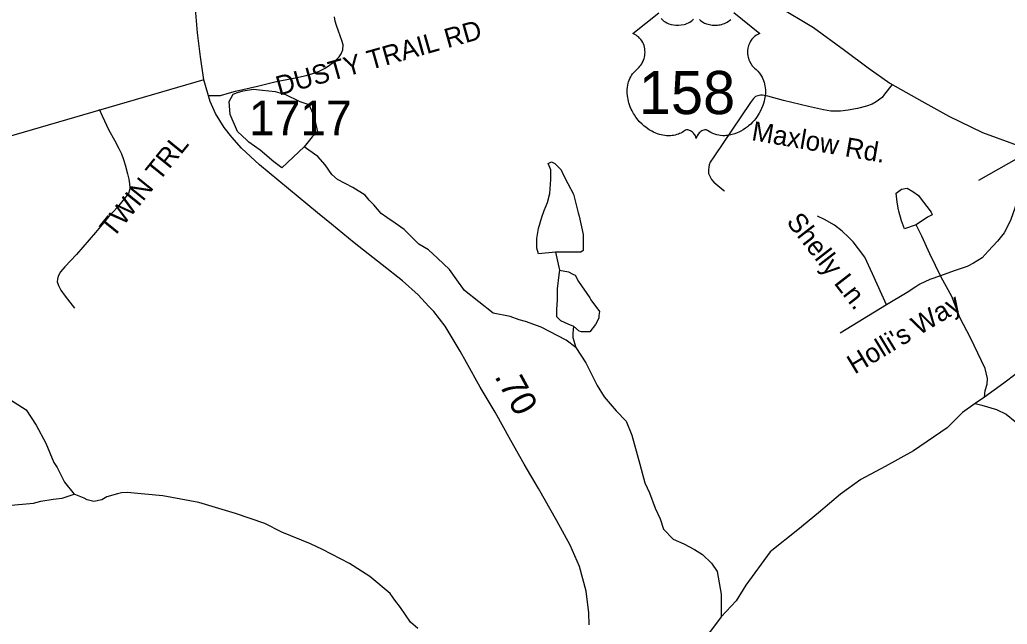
# Model space of a CAD drawing. Extents: x 1950930 to 2061844, y 904556 to 1017002.
# Drawn here: x 2029554 to 2034415, y 940179 to 943156 of the extents above; entities that cross this region are included whole.
import ezdxf

# ---------------------------------------------------------------- set-up
doc = ezdxf.new("R2010")
doc.units = 0
for name, color, linetype in [('Exist Hydrographic Creek Single Shore', 7, 'Continuous'), ('Exist Hydrographic Misc Water Feature', 7, 'Continuous'), ('Exist Road Non-System Type 51', 7, 'Continuous'), ('Exist Road Non-System Type 51 Label', 7, 'Continuous'), ('Exist Road Primary US Attributed', 7, 'Continuous'), ('Exist Road Primary US Shield CELL', 7, 'Continuous'), ('Exist Road Primary US Shield Number Label', 7, 'Continuous'), ('Exist Road Primary US Structure NCDOT Private Pedestrian Attributed CELL', 7, 'Continuous'), ('Exist Road Primary US Structure Standard Bridge CELL', 7, 'Continuous'), ('Exist Road Secondary Type 51 Attributed', 7, 'Continuous'), ('Exist Road Secondary Type 51 Number Label', 7, 'Continuous')]:
    doc.layers.add(name, color=color, linetype=linetype)

msp = doc.modelspace()

# ---------------------------------------------------------------- linework, layer by layer
at = {"layer": 'Exist Hydrographic Creek Single Shore'}
for points in [[(2034631.7, 941820.2), (2034603.5, 941756.1), (2034591.5, 941700.3), (2034569.6, 941638), (2034555.6, 941582.2), (2034541.6, 941542.1), (2034521.8, 941517.9), (2034501.8, 941486.2), (2034457.9, 941412), (2034397.9, 941365.9), (2034302, 941298)], [(2028415.7, 941672.6), (2028435.8, 941660.4), (2028455.7, 941640.6), (2028483.5, 941588.5), (2028543.9, 941522.6), (2028595.9, 941482.5), (2028715.7, 941438.6), (2028941.9, 941378.8), (2029133.8, 941358.8), (2029249.8, 941351.1), (2029357.7, 941335.1), (2029422, 941331.2), (2029486, 941299), (2029586, 941235.2), (2029634, 941159.1), (2029682.1, 941071.1), (2029722.1, 940975.1), (2029738, 940951.2), (2029774.3, 940879.2), (2029822.2, 940819.5)], [(2034256, 941265.8), (2034194.1, 941221.8), (2034118, 941146), (2033953.9, 941033.9), (2033814.1, 940955.7), (2033694, 940891.6), (2033594.1, 940819.5), (2033486.2, 940727.5), (2033384.3, 940643.3), (2033248.2, 940535.2), (2033128.3, 940371.3), (2033080.5, 940295.2), (2033006.6, 940215)], [(2027752.2, 940692), (2027808.2, 940688.2), (2027928.3, 940684.1), (2028048.3, 940696.4), (2028152.3, 940696.2), (2028256.1, 940684.5), (2028340.1, 940684.4), (2028428.3, 940666.5), (2028512.1, 940654.6), (2028608.3, 940658.5), (2028720.2, 940656.5), (2028854.4, 940654.7), (2028974.3, 940678.8), (2029062.1, 940702.9), (2029122.1, 940714.8), (2029234.3, 940730.9), (2029494.2, 940763.2), (2029622.1, 940775), (2029658.1, 940785.1), (2029718, 940795.4), (2029762.1, 940799.4), (2029822.2, 940819.5)], [(2030054, 940825.5), (2030034.3, 940821.3), (2029982.1, 940807.3), (2029958.2, 940791.4), (2029918.3, 940783.3), (2029886.3, 940791.2), (2029870.1, 940799.4), (2029822.2, 940819.5)], [(2031512.7, 940158.3), (2031476.6, 940190.2), (2031428.5, 940262.1), (2031400.4, 940298.2), (2031376.4, 940330.2), (2031276.4, 940414.3), (2031176.4, 940478), (2031044.2, 940548), (2030984.4, 940575.9), (2030844.2, 940631.9), (2030760.1, 940676), (2030616.4, 940723.9), (2030436, 940779.5), (2030258.2, 940811.4), (2030170.1, 940819.5), (2030082.3, 940827.5), (2030054, 940825.5)], [(2033006.6, 940215), (2032958.7, 940151), (2032906.5, 940087.1), (2032862.7, 940047), (2032834.6, 940023), (2032782.5, 939963), (2032678.8, 939789.6), (2032600.6, 939702.5), (2032559.7, 939637.2), (2032492.7, 939582.8), (2032438.8, 939542.9), (2032410.8, 939506.7), (2032390.8, 939478.9)]]:
    msp.add_lwpolyline(points, dxfattribs=at)
at = {"layer": 'Exist Hydrographic Misc Water Feature'}
for points in [[(2030953.1, 942530.1), (2030843.3, 942426), (2030805.2, 942456), (2030737.1, 942513.9), (2030681.2, 942553.7), (2030671.2, 942563.8), (2030625.2, 942605.8), (2030589.2, 942689.9), (2030584.9, 942754), (2030605, 942790), (2030624.9, 942797.8), (2030652.9, 942805.7), (2030704.9, 942813.8), (2030749.2, 942809.9), (2030811, 942802.1), (2030857, 942790), (2030859, 942790), (2030933.1, 942754), (2030977.1, 942738), (2031001.2, 942682), (2031021.1, 942598.2), (2031009.2, 942594.2), (2030993.1, 942580.1), (2030953.1, 942530.1)], [(2032291.8, 941542.8), (2032243.7, 941578.9), (2032119.6, 941642.8), (2032043.8, 941670.7), (2032011.8, 941678.5), (2031967.8, 941694.6), (2031883.8, 941710.4), (2031743.7, 941822.6), (2031705.4, 941874.6), (2031669.4, 941926.5), (2031609.5, 941982.6), (2031565.4, 942022.5), (2031517.4, 942050.4), (2031445.4, 942122.5), (2031401.4, 942154.2), (2031361.3, 942182.3), (2031333.5, 942202.2), (2031297.3, 942244.3), (2031273.2, 942268.1), (2031253.3, 942292.2), (2031193.4, 942330.2), (2031117.1, 942370.1), (2031089.4, 942394), (2031057.2, 942441.9), (2031021.3, 942482.1), (2030977.3, 942514.1), (2030953.1, 942530.1)], [(2032191.6, 942010.9), (2032107.4, 942002.8), (2032099.5, 942030.8), (2032099.5, 942078.7), (2032107.4, 942128.8), (2032123.3, 942184.6), (2032135.5, 942216.8), (2032151.4, 942256.8), (2032163.5, 942300.9), (2032167.2, 942368.7), (2032167.2, 942416.6), (2032155.4, 942448.7), (2032171.3, 942456.6), (2032187.2, 942448.7), (2032199.1, 942436.7), (2032219.4, 942416.9), (2032227.1, 942396.7), (2032251.4, 942348.9), (2032279.2, 942296.8), (2032303.2, 942204.8), (2032307.5, 942189), (2032327.3, 942099), (2032327.6, 942018.9), (2032315.6, 942010.9), (2032191.6, 942010.9)], [(2033965.4, 942145.8), (2033909.6, 942125.9), (2033893.3, 942165.6), (2033881.5, 942213.8), (2033879.4, 942219.7), (2033873.2, 942257.6), (2033867.3, 942301.7), (2033893.3, 942321.8), (2033921.3, 942325.8), (2033949.5, 942309.8), (2033977.3, 942289.9), (2033981.5, 942285.9), (2034039.3, 942207.9), (2034045.2, 942196), (2034021.4, 942184), (2033965.4, 942145.8)], [(2034302, 941298), (2034305.9, 941330.1), (2034315.8, 941362.1), (2034318, 941389.9), (2034305.8, 941438.1), (2034233.8, 941589.9), (2034181.8, 941690.1), (2034141.6, 941793.9), (2034089.7, 941887.9), (2034033.4, 942003.9), (2033993.5, 942089.7), (2033965.4, 942145.8)], [(2032191.6, 942010.9), (2032211.4, 941922.8)], [(2032211.4, 941922.8), (2032207.7, 941900.6), (2032199.7, 941830.9), (2032199.5, 941774.7), (2032195.6, 941730.9), (2032195.5, 941694.8), (2032215.8, 941674.6), (2032251.6, 941658.8), (2032279.5, 941646.7)], [(2032211.4, 941922.8), (2032255.6, 941914.7), (2032275.7, 941902.8), (2032287.4, 941898.9), (2032303.5, 941866.8), (2032359.6, 941786.9), (2032365.6, 941776.9), (2032407.7, 941718.9), (2032403.7, 941699), (2032403.8, 941686.8), (2032387.7, 941655), (2032359.7, 941618.8), (2032343.6, 941618.8), (2032319.7, 941618.7), (2032307.6, 941622.9), (2032279.5, 941646.7)], [(2032279.5, 941646.7), (2032275.8, 941610.7), (2032275.8, 941590.7), (2032291.8, 941542.8)], [(2032291.8, 941542.8), (2032339.8, 941466.7), (2032395.9, 941354.9), (2032429.8, 941298.7), (2032489.8, 941230.9), (2032538, 941179), (2032566.1, 941110.8), (2032606.1, 940966.9), (2032630.1, 940874.9), (2032654.1, 940827.1), (2032682.3, 940751.1), (2032706.2, 940699), (2032722.2, 940646.9), (2032770.4, 940598.9), (2032822.4, 940575.2), (2032874.4, 940547.2), (2032914.2, 940523.1), (2032958.3, 940479.2), (2032986.3, 940439.2), (2033006.3, 940327.2), (2033006.6, 940215)], [(2034302, 941298), (2034256, 941265.8)], [(2034256, 941265.8), (2034290, 941257.9), (2034362, 941236.1), (2034409.8, 941214.1), (2034497.9, 941142), (2034596, 941046.1), (2034664.2, 940962), (2034716, 940930.1), (2034796.2, 940890.4)]]:
    msp.add_lwpolyline(points, dxfattribs=at)
at = {"layer": 'Exist Road Non-System Type 51'}
msp.add_line((2033820.5, 941751.8), (2033591.9, 941613.4), dxfattribs=at)
for points in [[(2030481.8, 942782.5), (2030542.1, 942783.4), (2030586.8, 942795.5), (2030616.6, 942804.6), (2030724.5, 942829.6), (2030809.6, 942849.6), (2030901.8, 942868.1), (2030926.1, 942872.9), (2030963.5, 942881.1), (2031012.2, 942895.6), (2031035, 942905.6), (2031057.8, 942917.7), (2031078.4, 942931.9), (2031096.9, 942945.4), (2031113.2, 942960.4), (2031125.4, 942973.9), (2031136, 942988.9), (2031143.9, 943008.1), (2031145.2, 943033), (2031139.6, 943054.4), (2031123.2, 943099.2), (2031112.9, 943127.3), (2031105.8, 943148.6), (2031103.6, 943170)], [(2033848.4, 942837.8), (2033811, 942789), (2033798.6, 942773.8), (2033769.6, 942751.2), (2033749.4, 942740.4), (2033721.8, 942730.9), (2033676.8, 942718.6), (2033631.8, 942711.3), (2033594, 942705.6), (2033545.4, 942706.2), (2033509.9, 942712.8), (2033436.2, 942728.4), (2033312.9, 942758.9), (2033235.9, 942779.2), (2033210.5, 942785), (2033199.6, 942785), (2033186.6, 942782.1), (2033175, 942777.8), (2033165.5, 942768.3), (2033151, 942748), (2032970.6, 942480.6), (2032952.1, 942454.1), (2032947.9, 942441.8), (2032944.9, 942430.1), (2032944.2, 942417.1), (2032944.2, 942398.9), (2032951.5, 942383), (2032959.4, 942369.9), (2032971, 942356.1), (2033019.6, 942315.5), (2033023.6, 942312.2)], [(2029944.8, 942715.7), (2029959, 942682.2), (2029993.1, 942612.3), (2030020, 942562.5), (2030041.5, 942521.4), (2030054.1, 942495.5), (2030064.8, 942468), (2030073.2, 942440.9), (2030084.2, 942396.6), (2030090.4, 942370.6), (2030094.1, 942348.1), (2030096.1, 942329.8), (2030094.1, 942316.1), (2030089.6, 942300.4), (2030034.6, 942233.2), (2029993, 942187.8), (2029926.2, 942108.8), (2029833.1, 942000.4), (2029775.4, 941938.5), (2029754, 941915.2), (2029743, 941893.4), (2029739.5, 941879.3), (2029738, 941864.8), (2029743.8, 941847.6), (2029756.8, 941824.4), (2029778.1, 941795.4), (2029822.8, 941735.4)], [(2034499.6, 942527.5), (2034475.4, 942341.1), (2034464.9, 942282.6), (2034452.5, 942227.6), (2034432, 942172.1), (2034418.2, 942141.7), (2034398.9, 942106.1), (2034367, 942065.7), (2034320.6, 942015.6), (2034291.9, 941984), (2034248.8, 941957.6), (2034216.9, 941940.9), (2034152.8, 941919.3), (2034085.9, 941894.5), (2034033.1, 941876.8), (2033983.8, 941853.2), (2033964.2, 941840.7), (2033921.2, 941812.9), (2033820.5, 941751.8)], [(2033820.5, 941751.8), (2033751.2, 941904.4), (2033713, 941986.6), (2033682.9, 942028.1), (2033656.8, 942062.7), (2033633.6, 942085.7), (2033601.6, 942114.5), (2033564.5, 942144.6), (2033515.2, 942172.7), (2033480.8, 942189.4)]]:
    msp.add_lwpolyline(points, dxfattribs=at)
at = {"layer": 'Exist Road Primary US Attributed'}
msp.add_lwpolyline([(2031930.8, 943629.8), (2032090.8, 943589.9), (2032478.8, 943482), (2032632.9, 943442.2), (2032883, 943378.4), (2033039, 943326.4), (2033163, 943288.4), (2033285.1, 943222.7), (2033461.1, 943118.6), (2033613.3, 943006.8), (2033729.3, 942918.8), (2033837.3, 942843), (2033993.3, 942754.9), (2034127.4, 942681.1), (2034293.4, 942601.3), (2034445.5, 942545.3), (2034607.5, 942493.4), (2034670, 942474.8)], dxfattribs=at)
at = {"layer": 'Exist Road Primary US Shield CELL'}
for points in [[(2033068, 943191), (2033196.6, 943088.6), (2033193.6, 943087.4), (2033186.6, 943084), (2033181.1, 943080.7), (2033172.2, 943074.5), (2033168.4, 943071.1), (2033164.6, 943067.5), (2033161.1, 943063.7), (2033158.1, 943060.1), (2033154.3, 943055), (2033151, 943049.8), (2033147.7, 943044.1), (2033145.3, 943039.2), (2033141.4, 943028.8), (2033139.5, 943022.3), (2033138.3, 943016.7), (2033136.8, 943005.3), (2033136.4, 942999.8), (2033136.4, 942994.4), (2033136.7, 942988.7), (2033137.2, 942983.2), (2033138.2, 942977.5), (2033139.1, 942972.5), (2033140.7, 942966.4), (2033143, 942959.2), (2033145.8, 942952.3), (2033151.7, 942941.1), (2033159.2, 942929.7), (2033164.6, 942923.4), (2033169.9, 942917.9), (2033177.9, 942911.2), (2033182.2, 942907.4), (2033187.1, 942902.5), (2033195.2, 942893.1), (2033198.4, 942888.7), (2033201.7, 942883.8), (2033204.8, 942878.7), (2033207.8, 942873.2), (2033210.2, 942868.4), (2033214.8, 942857.4), (2033218.1, 942846.7), (2033219.6, 942841.1), (2033222, 942828.4), (2033222.9, 942822.2), (2033223.9, 942809.9), (2033223.9, 942795), (2033222.8, 942780.9), (2033220.1, 942764.4), (2033217.9, 942754.5), (2033214.5, 942743), (2033211.3, 942733.1), (2033205.4, 942718.4), (2033200.2, 942707.8), (2033193.4, 942695.3), (2033188.8, 942687.8), (2033183.4, 942679.7), (2033176.6, 942670.5), (2033168.7, 942660.6), (2033159.2, 942650.2), (2033151.6, 942642.5), (2033141.5, 942633.5), (2033135.5, 942628.5), (2033126.8, 942622), (2033115, 942614.1), (2033103.3, 942607.3), (2033093.3, 942602.2), (2033084.5, 942598.4), (2033073.1, 942594.1), (2033054.1, 942588.9), (2033047.2, 942587.4), (2033039, 942586.2), (2033031.4, 942585.4), (2033023.9, 942585), (2033013.9, 942585), (2033003.9, 942585.7), (2032994.5, 942587.1), (2032984.7, 942589.2), (2032974.5, 942592.2), (2032965.2, 942595.8), (2032955.7, 942600.5), (2032939.8, 942610.5), (2032935.2, 942612.9), (2032932.7, 942613.6), (2032926.5, 942613.9), (2032920.7, 942612.7), (2032914.8, 942610.4), (2032911.2, 942608.5), (2032906.5, 942605.3), (2032902.8, 942602.5), (2032898.4, 942598.3), (2032895.4, 942594.8), (2032893.1, 942592), (2032888.6, 942585), (2032887, 942581.6), (2032885.3, 942577.3), (2032883.9, 942570.9), (2032881.8, 942579), (2032879.5, 942584.3), (2032876.8, 942588.9), (2032873.9, 942592.9), (2032869.4, 942598.1), (2032865.4, 942601.9), (2032860.5, 942605.9), (2032855.4, 942609), (2032851.2, 942611.1), (2032847.4, 942612.6), (2032842.8, 942613.7), (2032839, 942614), (2032835.9, 942613.9), (2032831.6, 942613), (2032825.8, 942608.8), (2032820.3, 942605), (2032814.3, 942601.2), (2032807.2, 942597.4), (2032801.9, 942595), (2032795.7, 942592.6), (2032788.4, 942590.1), (2032780.5, 942588.1), (2032772.4, 942586.5), (2032765.2, 942585.4), (2032757.6, 942584.7), (2032750.6, 942584.4), (2032743.4, 942584.5), (2032736.7, 942585.1), (2032728.9, 942585.7), (2032719.1, 942587.2), (2032711.1, 942589), (2032702.6, 942591.3), (2032693.8, 942594), (2032684.5, 942597.6), (2032672.8, 942602.7), (2032664.7, 942606.9), (2032651.8, 942614.2), (2032636.8, 942624.6), (2032625.5, 942633.8), (2032617.1, 942641.4), (2032604.9, 942653.8), (2032597.7, 942662), (2032586.5, 942676.5), (2032579.2, 942687.1), (2032574.6, 942694.9), (2032567.7, 942707.3), (2032564, 942715.1), (2032559.1, 942726.5), (2032555.3, 942737), (2032552.1, 942746.8), (2032550.4, 942753.1), (2032547.9, 942764.2), (2032546.5, 942772), (2032545, 942782.7), (2032544.2, 942794), (2032544.1, 942804.4), (2032544.3, 942813.1), (2032545.3, 942823.2), (2032547, 942833.9), (2032549.1, 942843.1), (2032550.9, 942849.7), (2032553.7, 942857.8), (2032557.3, 942866.7), (2032561.5, 942875.2), (2032565.6, 942882.2), (2032570.7, 942889.8), (2032575.7, 942896.3), (2032582.3, 942903.4), (2032589.1, 942910), (2032595.4, 942915.1), (2032602.8, 942922.4), (2032606.7, 942926.8), (2032611.4, 942932.9), (2032615.1, 942938.6), (2032618.1, 942943.7), (2032622, 942951.2), (2032624.3, 942956.9), (2032627.3, 942965.5), (2032628.8, 942971.6), (2032630.3, 942979.4), (2032631.3, 942986.8), (2032631.6, 942996), (2032631.4, 943003.6), (2032630.4, 943012.5), (2032628.8, 943021), (2032626.7, 943028.4), (2032623.6, 943036.9), (2032620.6, 943043.2), (2032615.7, 943051.6), (2032610.2, 943059.4), (2032604.6, 943065.8), (2032598.9, 943071.5), (2032593.4, 943075.8), (2032588.2, 943079.5), (2032581.7, 943083.5), (2032575.4, 943086.6), (2032571.4, 943088.2), (2032700, 943190.6)], [(2032710.4, 943162.1), (2032717.2, 943154.9), (2032724.9, 943148.6), (2032730.1, 943145.2), (2032738.8, 943140.5), (2032748.8, 943136.3), (2032759.9, 943133.2), (2032771.2, 943130.9), (2032783.6, 943129.5), (2032795.8, 943129.3), (2032809, 943130.3), (2032823.6, 943133.1), (2032830.4, 943134.8), (2032837.9, 943137.4), (2032844.9, 943140.3), (2032852.5, 943144.4), (2032858.7, 943148.3), (2032863.5, 943151.8), (2032870.3, 943158.4)], [(2032899.1, 943156.9), (2032902.7, 943153.5), (2032905.9, 943150.9), (2032914.7, 943144.9), (2032924.9, 943139.7), (2032929.9, 943137.5), (2032935, 943135.7), (2032941.6, 943133.7), (2032948.3, 943132.1), (2032955, 943130.9), (2032961.9, 943130), (2032968.8, 943129.4), (2032974.5, 943129.3), (2032981.5, 943129.4), (2032988, 943129.7), (2032994.6, 943130.5), (2033001.9, 943131.7), (2033007.7, 943133), (2033015.5, 943135.1), (2033022.5, 943137.6), (2033028.6, 943140.2), (2033036.6, 943144.4), (2033043, 943148.4), (2033047.8, 943152.2), (2033053.4, 943157.4)]]:
    msp.add_lwpolyline(points, dxfattribs=at)
at = {"layer": 'Exist Road Primary US Structure NCDOT Private Pedestrian Attributed CELL'}
msp.add_line((2034274.1, 942365.6), (2034471.1, 942477.1), dxfattribs=at)
at = {"layer": 'Exist Road Secondary Type 51 Attributed'}
for points in [[(2030460.4, 942860.3), (2030442.9, 942973.3), (2030429.4, 943092.3), (2030418.1, 943210.5), (2030407.6, 943332.4), (2030392.5, 943428.8), (2030379, 943528.2), (2030360.2, 943635.8), (2030326.7, 943741.8), (2030284.6, 943869.9), (2030250.6, 943938.8), (2030261.8, 943991.6), (2030280.6, 944056.4)], [(2030460.4, 942860.3), (2029485.7, 942576.1), (2029360.9, 942526.4), (2029302.2, 942509.8), (2029096.1, 942427), (2028892.3, 942334.4), (2028592.9, 942201.9), (2028392.1, 942104.8), (2028079.2, 941960.3), (2027845.8, 941855), (2027640.7, 941759.3), (2027277.6, 941592.2), (2027016.9, 941471), (2026844.7, 941391.5), (2026615.5, 941285.6), (2026535.5, 941246.4), (2026376, 941169.2), (2026040.1, 941017.8)], [(2032356.3, 940176.4), (2032354.8, 940235.3), (2032341.5, 940342.3), (2032308.3, 940463.5), (2032263.8, 940568.7), (2032197, 940688.1), (2032106.5, 940847.8), (2032035.9, 940968.1), (2031971.7, 941084.2), (2031894.2, 941223.7), (2031820.7, 941347.4), (2031753.5, 941467.8), (2031722.3, 941523.3), (2031648.1, 941647.5), (2031591.7, 941718.9), (2031567.9, 941743.4), (2031515.1, 941801), (2031438, 941870.1), (2031337, 941949.8), (2031199.7, 942057.3), (2031087.8, 942149.2), (2031019.7, 942205), (2030733.3, 942441.6), (2030644.8, 942523.3), (2030597.2, 942577.3), (2030560.6, 942625.4), (2030517.4, 942694), (2030490.3, 942752.8), (2030460.4, 942860.3)]]:
    msp.add_lwpolyline(points, dxfattribs=at)

# ---------------------------------------------------------------- texts
at = {"layer": 'Exist Road Non-System Type 51 Label'}
for s, rotation, p in [('  DUSTY TRAIL RD', 15.7358, (2030762.3, 942762.9)), ('Maxlow Rd.', 350.2275, (2033152.4, 942563.4)), ('  TWIN TRL', 51.0056, (2029969.2, 942022)), ('Shelly Ln.', 307.8784, (2033323.9, 942159.7)), ("Holli's Way", 31.1622, (2033663.4, 941408.3))]:
    msp.add_text(s, height=95, rotation=rotation, dxfattribs=at).set_placement(p)
at = {"layer": 'Exist Road Primary US Shield Number Label'}
msp.add_text('158', height=212.5, dxfattribs=at).set_placement((2032601.2, 942691.3))
at = {"layer": 'Exist Road Primary US Structure Standard Bridge CELL'}
msp.add_text('.70', height=125, rotation=298.6142, dxfattribs=at).set_placement((2031888.4, 941400.3))
at = {"layer": 'Exist Road Secondary Type 51 Number Label'}
msp.add_text('1717', height=170, dxfattribs=at).set_placement((2030682.3, 942587.5))

doc.saveas('drawing.dxf')
